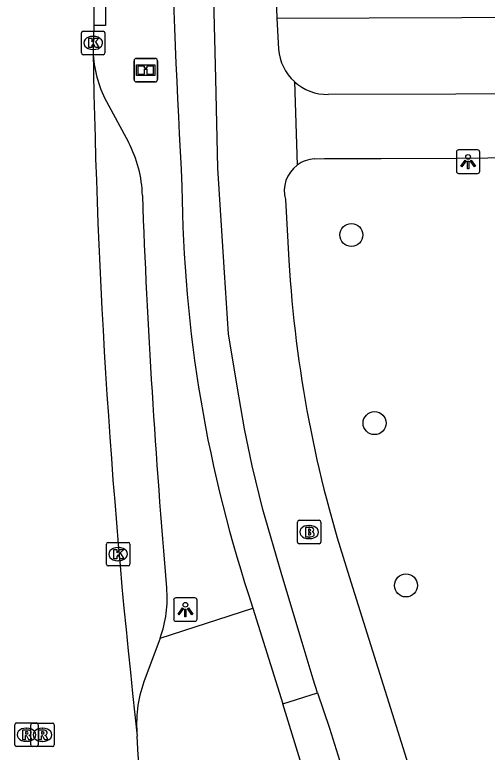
# Model space of a CAD drawing. Extents: x 160457 to 162082, y 388340 to 389736.
# Drawn here: x 161035.66 to 161055.77, y 388366.62 to 388397.98 of the extents above; entities that cross this region are included whole.
import ezdxf

# ---------------------------------------------------------------- set-up
doc = ezdxf.new("R2010")
doc.units = 0
for name, color, linetype in [('IMGEO_Boom', 7, 'Continuous'), ('IMGEO_Brandkraan', 7, 'Continuous'), ('IMGEO_Fietspad_gesloten', 7, 'Continuous'), ('IMGEO_Fietspad_open', 7, 'Continuous'), ('IMGEO_Groenvoorziening', 7, 'Continuous'), ('IMGEO_Informatiebord', 7, 'Continuous'), ('IMGEO_Kolk', 7, 'Continuous'), ('IMGEO_Lichtpunt', 7, 'Continuous'), ('IMGEO_Parkeervlak_open', 7, 'Continuous'), ('IMGEO_Rijbaan_lokaal_gesloten', 7, 'Continuous'), ('IMGEO_Rioolput', 7, 'Continuous'), ('IMGEO_Verkeerseiland_open', 7, 'Continuous'), ('IMGEO_Voetpad_open', 7, 'Continuous')]:
    doc.layers.add(name, color=color, linetype=linetype)

msp = doc.modelspace()

# ---------------------------------------------------------------- linework, layer by layer
at = {"layer": 'IMGEO_Boom'}
for centre in [(161049.985, 388388.613), (161050.971, 388380.613), (161052.307, 388373.712)]:
    msp.add_circle(centre, 0.489, dxfattribs=at)
at = {"layer": 'IMGEO_Brandkraan'}
for p, q in [((161047.688, 388375.557), (161047.688, 388376.409)), ((161047.763, 388376.483), (161048.615, 388376.483)), ((161048.689, 388376.409), (161048.689, 388375.557)), ((161048.176, 388376.263), (161048.201, 388376.263)), ((161048.615, 388375.483), (161047.763, 388375.483)), ((161048.199, 388375.703), (161048.174, 388375.703))]:
    msp.add_line(p, q, dxfattribs=at)
for points in [[(161047.688, 388375.557), (161047.688, 388376.409)], [(161047.763, 388376.483), (161048.615, 388376.483)], [(161048.689, 388376.409), (161048.689, 388375.557)], [(161048.036, 388376.183), (161048.036, 388375.783), (161048.249, 388375.783)], [(161048.267, 388376.183), (161048.036, 388376.183)], [(161048.215, 388376.102), (161048.161, 388376.102), (161048.161, 388376.026)], [(161048.161, 388376.026), (161048.214, 388376.026)], [(161048.223, 388375.95), (161048.161, 388375.95), (161048.161, 388375.869)], [(161048.161, 388375.869), (161048.223, 388375.869)], [(161048.615, 388375.483), (161047.763, 388375.483)]]:
    msp.add_lwpolyline(points, dxfattribs=at)
for centre, radius, start, end in [((161047.765, 388376.407), 0.0765, 91.552, 178.448), ((161047.765, 388376.407), 0.0765, 91.552, 178.448), ((161048.613, 388376.407), 0.0765, 1.552, 88.448), ((161048.613, 388376.407), 0.0765, 1.552, 88.448), ((161048.216, 388376.064), 0.0379, 267.8285, 90.9355), ((161048.271, 388376.038), 0.145, 59.4692, 91.5367), ((161048.296, 388376.085), 0.0922, 285.5137, 58.1501), ((161048.224, 388375.909), 0.0404, 269.8759, 90.5077), ((161048.255, 388376.034), 0.251, 268.6676, 293.5347), ((161048.301, 388375.893), 0.105, 301.3115, 78.989), ((161047.765, 388375.559), 0.0765, 181.552, 268.448), ((161047.765, 388375.559), 0.0765, 181.552, 268.448), ((161048.613, 388375.559), 0.0765, 271.552, 358.448), ((161048.613, 388375.559), 0.0765, 271.552, 358.448)]:
    msp.add_arc(centre, radius, start, end, dxfattribs=at)
for centre, major_axis, ratio, start_param, end_param in [((161048.175, 388375.983), (-0.387, 0.002), 0.722429, 4.712389, 7.853982), ((161048.2, 388375.983), (-0.39, 0.002), 0.717154, 1.570796, 4.712389)]:
    msp.add_ellipse(centre, major_axis=major_axis, ratio=ratio, start_param=start_param, end_param=end_param, dxfattribs=at)
at = {"layer": 'IMGEO_Fietspad_gesloten'}
for points in [[(161048.549, 388369.152), (161048.353, 388369.734), (161047.888, 388371.283), (161047.024, 388374.158), (161046.22, 388376.946), (161045.77, 388378.804), (161045.437, 388380.369), (161045.132, 388382.192), (161044.761, 388384.41), (161044.592, 388387.017), (161044.303, 388391.456), (161044.217, 388395.262), (161044.139, 388398.649), (161043.731, 388408.279), (161043.804, 388417.053), (161043.565, 388500), (161043.515, 388517.282), (161043.456, 388533.613)], [(161045.799, 388372.748), (161047.068, 388368.677)], [(161047.068, 388368.677), (161048.549, 388369.152)]]:
    msp.add_lwpolyline(points, dxfattribs=at)
for centre, radius, start, end in [((161586.901, 388419.907), 544.909, 180.55382, 183.07672), ((161100.184, 388391.134), 57.408, 180.47341, 198.67939)]:
    msp.add_arc(centre, radius, start, end, dxfattribs=at)
at = {"layer": 'IMGEO_Fietspad_open'}
for points in [[(161048.549, 388369.152), (161049.057, 388367.639), (161049.829, 388365.153), (161050.366, 388363.516), (161051.029, 388361.449)], [(161048.656, 388363.519), (161047.068, 388368.677)]]:
    msp.add_lwpolyline(points, dxfattribs=at)
at = {"layer": 'IMGEO_Groenvoorziening'}
msp.add_lwpolyline([(161046.811, 388397.829), (161066.477, 388397.903), (161074.337, 388397.933), (161089.818, 388397.941)], dxfattribs=at)
at = {"layer": 'IMGEO_Informatiebord'}
for p, q in [((161040.741, 388395.222), (161040.741, 388396.022)), ((161040.741, 388396.022), (161040.741, 388395.222)), ((161040.841, 388396.122), (161041.631, 388396.122)), ((161041.631, 388396.122), (161040.841, 388396.122)), ((161041.731, 388396.022), (161041.731, 388395.222)), ((161041.731, 388395.222), (161041.731, 388396.022)), ((161041.631, 388395.122), (161040.841, 388395.122)), ((161040.841, 388395.122), (161041.631, 388395.122))]:
    msp.add_line(p, q, dxfattribs=at)
for points in [[(161040.842, 388395.854), (161041.63, 388395.854), (161041.63, 388395.39), (161040.842, 388395.39), (161040.842, 388395.854)], [(161040.907, 388395.789), (161040.907, 388395.455), (161041.182, 388395.455), (161041.183, 388395.668), (161041.287, 388395.669), (161041.288, 388395.455), (161041.565, 388395.455), (161041.565, 388395.789), (161041.289, 388395.789), (161041.289, 388395.709), (161041.183, 388395.709), (161041.183, 388395.789), (161040.907, 388395.789)]]:
    msp.add_lwpolyline(points, dxfattribs=at)
for centre, start, end in [((161040.841, 388396.022), 90, 180), ((161040.841, 388396.022), 90, 180), ((161041.631, 388396.022), 0, 90), ((161041.631, 388396.022), 360, 90), ((161040.841, 388395.222), 180, 270), ((161040.841, 388395.222), 180, 270), ((161041.631, 388395.222), 270, 0), ((161041.631, 388395.222), 270, 0)]:
    msp.add_arc(centre, 0.1, start, end, dxfattribs=at)
at = {"layer": 'IMGEO_Kolk'}
for p, q in [((161038.501, 388396.351), (161038.501, 388397.203)), ((161038.576, 388397.277), (161039.428, 388397.277)), ((161039.502, 388397.203), (161039.502, 388396.351)), ((161038.989, 388397.057), (161039.014, 388397.057)), ((161039.012, 388396.497), (161038.987, 388396.497)), ((161039.428, 388396.277), (161038.576, 388396.277)), ((161039.562, 388374.617), (161039.562, 388375.469)), ((161039.637, 388375.543), (161040.489, 388375.543)), ((161040.563, 388375.469), (161040.563, 388374.617)), ((161040.05, 388375.323), (161040.075, 388375.323)), ((161040.489, 388374.543), (161039.637, 388374.543)), ((161040.073, 388374.763), (161040.048, 388374.763))]:
    msp.add_line(p, q, dxfattribs=at)
for points in [[(161038.501, 388396.351), (161038.501, 388397.203)], [(161038.576, 388397.277), (161039.428, 388397.277)], [(161039.502, 388397.203), (161039.502, 388396.351)], [(161038.822, 388396.977), (161038.945, 388396.977), (161038.945, 388396.826), (161039.075, 388396.977), (161039.239, 388396.977), (161039.093, 388396.826), (161039.246, 388396.577), (161039.094, 388396.577), (161039.009, 388396.741), (161038.945, 388396.674), (161038.945, 388396.577), (161038.822, 388396.577), (161038.822, 388396.977)], [(161039.428, 388396.277), (161038.576, 388396.277)], [(161039.562, 388374.617), (161039.562, 388375.469)], [(161039.637, 388375.543), (161040.489, 388375.543)], [(161040.563, 388375.469), (161040.563, 388374.617)], [(161039.883, 388375.243), (161040.006, 388375.243), (161040.006, 388375.092), (161040.136, 388375.243), (161040.3, 388375.243), (161040.154, 388375.092), (161040.307, 388374.843), (161040.155, 388374.843), (161040.07, 388375.007), (161040.006, 388374.94), (161040.006, 388374.843), (161039.883, 388374.843), (161039.883, 388375.243)], [(161040.489, 388374.543), (161039.637, 388374.543)]]:
    msp.add_lwpolyline(points, dxfattribs=at)
for centre, start, end in [((161038.578, 388397.201), 91.552, 178.448), ((161038.578, 388397.201), 91.552, 178.448), ((161039.426, 388397.201), 1.552, 88.448), ((161039.426, 388397.201), 1.552, 88.448), ((161038.578, 388396.353), 181.552, 268.448), ((161038.578, 388396.353), 181.552, 268.448), ((161039.426, 388396.353), 271.552, 358.448), ((161039.426, 388396.353), 271.552, 358.448), ((161039.639, 388375.467), 91.552, 178.448), ((161039.639, 388375.467), 91.552, 178.448), ((161040.487, 388375.467), 1.552, 88.448), ((161040.487, 388375.467), 1.552, 88.448), ((161039.639, 388374.619), 181.552, 268.448), ((161039.639, 388374.619), 181.552, 268.448), ((161040.487, 388374.619), 271.552, 358.448), ((161040.487, 388374.619), 271.552, 358.448)]:
    msp.add_arc(centre, 0.0765, start, end, dxfattribs=at)
for centre, major_axis, ratio, start_param, end_param in [((161038.988, 388396.777), (-0.387, 0.002), 0.722429, 4.712389, 7.853982), ((161039.013, 388396.777), (-0.39, 0.002), 0.717154, 1.570796, 4.712389), ((161040.049, 388375.043), (-0.387, 0.002), 0.722429, 4.712389, 7.853982), ((161040.074, 388375.043), (-0.39, 0.002), 0.717154, 1.570796, 4.712389)]:
    msp.add_ellipse(centre, major_axis=major_axis, ratio=ratio, start_param=start_param, end_param=end_param, dxfattribs=at)
at = {"layer": 'IMGEO_Lichtpunt'}
for p, q in [((161054.453, 388392.133), (161054.453, 388391.326)), ((161054.453, 388392.133), (161054.453, 388391.326)), ((161055.355, 388392.228), (161054.547, 388392.228)), ((161055.355, 388392.228), (161054.547, 388392.228)), ((161055.449, 388391.326), (161055.449, 388392.133)), ((161055.449, 388391.326), (161055.449, 388392.133)), ((161054.547, 388391.232), (161055.355, 388391.232)), ((161054.547, 388391.232), (161055.355, 388391.232)), ((161042.425, 388373.091), (161042.425, 388372.284)), ((161042.425, 388373.091), (161042.425, 388372.284)), ((161043.327, 388373.186), (161042.519, 388373.186)), ((161043.327, 388373.186), (161042.519, 388373.186)), ((161043.421, 388372.284), (161043.421, 388373.091)), ((161043.421, 388372.284), (161043.421, 388373.091)), ((161042.519, 388372.19), (161043.327, 388372.19)), ((161042.519, 388372.19), (161043.327, 388372.19))]:
    msp.add_line(p, q, dxfattribs=at)
for points in [[(161054.827, 388391.797), (161054.866, 388391.769), (161054.678, 388391.507), (161054.64, 388391.534), (161054.827, 388391.797)], [(161055.039, 388391.769), (161055.077, 388391.796), (161055.264, 388391.534), (161055.225, 388391.506), (161055.039, 388391.769)], [(161054.929, 388391.749), (161054.976, 388391.749), (161054.976, 388391.427), (161054.929, 388391.427), (161054.929, 388391.749)], [(161042.799, 388372.755), (161042.838, 388372.727), (161042.65, 388372.465), (161042.612, 388372.492), (161042.799, 388372.755)], [(161042.901, 388372.707), (161042.948, 388372.707), (161042.948, 388372.385), (161042.901, 388372.385), (161042.901, 388372.707)], [(161043.011, 388372.727), (161043.049, 388372.754), (161043.236, 388372.492), (161043.197, 388372.464), (161043.011, 388372.727)]]:
    msp.add_lwpolyline(points, dxfattribs=at)
for centre in [(161054.952, 388391.931), (161042.924, 388372.889)]:
    msp.add_circle(centre, 0.0994, dxfattribs=at)
for centre, start, end in [((161054.547, 388392.133), 90, 180), ((161054.547, 388392.133), 90, 180), ((161055.355, 388392.133), 0, 90), ((161055.355, 388392.133), 0, 90), ((161054.547, 388391.326), 180, 270), ((161054.547, 388391.326), 180, 270), ((161055.355, 388391.326), 270, 0), ((161055.355, 388391.326), 270, 360), ((161042.519, 388373.091), 90, 180), ((161042.519, 388373.091), 90, 180), ((161043.327, 388373.091), 0, 90), ((161043.327, 388373.091), 0, 90), ((161042.519, 388372.284), 180, 270), ((161042.519, 388372.284), 180, 270), ((161043.327, 388372.284), 270, 0), ((161043.327, 388372.284), 270, 360)]:
    msp.add_arc(centre, 0.0946, start, end, dxfattribs=at)
at = {"layer": 'IMGEO_Parkeervlak_open'}
for points in [[(161039.563, 388394.293), (161040.5, 388392.555)], [(161041.85, 388371.477), (161041.155, 388369.616)]]:
    msp.add_lwpolyline(points, dxfattribs=at)
for centre, radius, start, end in [((161043.873, 388396.579), 4.879, 181.9156, 207.9406), ((161036.065, 388390.179), 5.032, 1.262, 28.1753), ((161366.334, 388402.053), 325.452, 182.07128, 185.0125), ((161037.215, 388373.165), 4.933, 339.99, 5.2594), ((161046.16, 388367.84), 5.311, 160.4645, 185.8578)]:
    msp.add_arc(centre, radius, start, end, dxfattribs=at)
at = {"layer": 'IMGEO_Rijbaan_lokaal_gesloten'}
for points in [[(161039.039, 388403.519), (161038.989, 388403.09), (161039.023, 388397.524)], [(161039.023, 388397.524), (161038.994, 388396.581), (161038.997, 388396.416)], [(161041.264, 388363.025), (161040.921, 388366.501), (161040.877, 388367.298)]]:
    msp.add_lwpolyline(points, dxfattribs=at)
msp.add_arc((161342.546, 388401.395), 303.59, 180.9397, 186.44863, dxfattribs=at)
at = {"layer": 'IMGEO_Rioolput'}
for p, q in [((161035.663, 388366.94), (161035.663, 388367.792)), ((161035.738, 388367.866), (161036.59, 388367.866)), ((161036.151, 388367.646), (161036.176, 388367.646)), ((161036.344, 388366.937), (161036.344, 388367.789)), ((161036.419, 388367.863), (161037.271, 388367.863)), ((161036.664, 388367.792), (161036.664, 388366.94)), ((161036.832, 388367.643), (161036.857, 388367.643)), ((161037.345, 388367.789), (161037.345, 388366.937)), ((161036.174, 388367.086), (161036.149, 388367.086)), ((161036.855, 388367.083), (161036.83, 388367.083)), ((161036.59, 388366.866), (161035.738, 388366.866)), ((161037.271, 388366.863), (161036.419, 388366.863))]:
    msp.add_line(p, q, dxfattribs=at)
for points in [[(161035.663, 388366.94), (161035.663, 388367.792)], [(161035.738, 388367.866), (161036.59, 388367.866)], [(161036.344, 388366.937), (161036.344, 388367.789)], [(161036.419, 388367.863), (161037.271, 388367.863)], [(161036.664, 388367.792), (161036.664, 388366.94)], [(161037.345, 388367.789), (161037.345, 388366.937)], [(161036.252, 388367.564), (161036, 388367.566), (161036, 388367.166)], [(161036, 388367.166), (161036.124, 388367.166), (161036.124, 388367.328), (161036.135, 388367.328)], [(161036.178, 388367.485), (161036.124, 388367.485), (161036.124, 388367.404)], [(161036.124, 388367.404), (161036.176, 388367.404)], [(161036.182, 388367.299), (161036.253, 388367.166), (161036.393, 388367.166), (161036.328, 388367.292)], [(161036.933, 388367.561), (161036.681, 388367.563), (161036.681, 388367.163)], [(161036.681, 388367.163), (161036.805, 388367.163), (161036.805, 388367.325), (161036.816, 388367.325)], [(161036.859, 388367.482), (161036.805, 388367.482), (161036.805, 388367.401)], [(161036.805, 388367.401), (161036.857, 388367.401)], [(161036.863, 388367.296), (161036.934, 388367.163), (161037.074, 388367.163), (161037.009, 388367.289)], [(161036.59, 388366.866), (161035.738, 388366.866)], [(161037.271, 388366.863), (161036.419, 388366.863)]]:
    msp.add_lwpolyline(points, dxfattribs=at)
for centre, radius, start, end in [((161035.74, 388367.79), 0.0765, 91.552, 178.448), ((161035.74, 388367.79), 0.0765, 91.552, 178.448), ((161036.421, 388367.787), 0.0765, 91.552, 178.448), ((161036.421, 388367.787), 0.0765, 91.552, 178.448), ((161036.588, 388367.79), 0.0765, 1.552, 88.448), ((161036.588, 388367.79), 0.0765, 1.552, 88.448), ((161037.269, 388367.787), 0.0765, 1.552, 88.448), ((161037.269, 388367.787), 0.0765, 1.552, 88.448), ((161036.134, 388367.275), 0.0533, 26.0293, 88.6989), ((161036.16, 388367.593), 0.19, 274.7715, 282.9687), ((161036.184, 388367.389), 0.0964, 77.0061, 93.1865), ((161036.198, 388367.446), 0.0378, 276.6634, 79.6772), ((161036.251, 388367.454), 0.109, 350.3612, 89.416), ((161036.249, 388367.454), 0.112, 277.5842, 350.9817), ((161036.233, 388367.239), 0.108, 29.5134, 73.7905), ((161036.815, 388367.272), 0.0533, 26.0293, 88.6989), ((161036.841, 388367.59), 0.19, 274.7715, 282.9687), ((161036.865, 388367.386), 0.0964, 77.0061, 93.1865), ((161036.879, 388367.443), 0.0378, 276.6634, 79.6772), ((161036.932, 388367.451), 0.109, 350.3612, 89.416), ((161036.93, 388367.451), 0.112, 277.5842, 350.9817), ((161036.914, 388367.236), 0.108, 29.5134, 73.7905), ((161035.74, 388366.942), 0.0765, 181.552, 268.448), ((161035.74, 388366.942), 0.0765, 181.552, 268.448), ((161036.421, 388366.939), 0.0765, 181.552, 268.448), ((161036.421, 388366.939), 0.0765, 181.552, 268.448), ((161036.588, 388366.942), 0.0765, 271.552, 358.448), ((161036.588, 388366.942), 0.0765, 271.552, 358.448), ((161037.269, 388366.939), 0.0765, 271.552, 358.448), ((161037.269, 388366.939), 0.0765, 271.552, 358.448)]:
    msp.add_arc(centre, radius, start, end, dxfattribs=at)
for centre, major_axis, ratio, start_param, end_param in [((161036.15, 388367.366), (-0.387, 0.002), 0.722429, 4.712389, 7.853982), ((161036.175, 388367.366), (-0.39, 0.002), 0.717154, 1.570796, 4.712389), ((161036.831, 388367.363), (-0.387, 0.002), 0.722429, 4.712389, 7.853982), ((161036.856, 388367.363), (-0.39, 0.002), 0.717154, 1.570796, 4.712389)]:
    msp.add_ellipse(centre, major_axis=major_axis, ratio=ratio, start_param=start_param, end_param=end_param, dxfattribs=at)
at = {"layer": 'IMGEO_Verkeerseiland_open'}
for points in [[(161039.039, 388403.519), (161039.49, 388403.521), (161039.522, 388397.526), (161039.023, 388397.524)], [(161041.85, 388371.477), (161045.799, 388372.748)]]:
    msp.add_lwpolyline(points, dxfattribs=at)
at = {"layer": 'IMGEO_Voetpad_open'}
for points in [[(161046.762, 388399.503), (161046.811, 388397.829)], [(161046.811, 388397.829), (161046.885, 388396.513)], [(161047.559, 388395.133), (161047.679, 388391.582)], [(161087.029, 388394.688), (161048.995, 388394.587)], [(161048.409, 388391.85), (161048.849, 388391.859), (161051.251, 388391.859), (161054.443, 388391.879), (161058.501, 388391.916), (161062.779, 388391.916), (161066.843, 388391.916), (161071.715, 388391.934), (161075.809, 388391.934), (161079.764, 388391.934), (161082.144, 388391.888), (161083.304, 388391.934), (161086.711, 388391.986), (161088.491, 388391.986)], [(161047.178, 388390.122), (161047.328, 388387.528)], [(161049.894, 388374.099), (161053.325, 388363.159)]]:
    msp.add_lwpolyline(points, dxfattribs=at)
for centre, radius, start, end in [((161048.974, 388396.678), 2.095, 184.5301, 227.5322), ((161048.966, 388396.673), 2.087, 227.5814, 270.7827), ((161048.497, 388390.482), 1.371, 93.681, 126.6377), ((161048.498, 388390.485), 1.369, 126.7448, 195.3758), ((161099.863, 388390.607), 52.625, 183.3538, 198.2815)]:
    msp.add_arc(centre, radius, start, end, dxfattribs=at)

doc.saveas('drawing.dxf')
